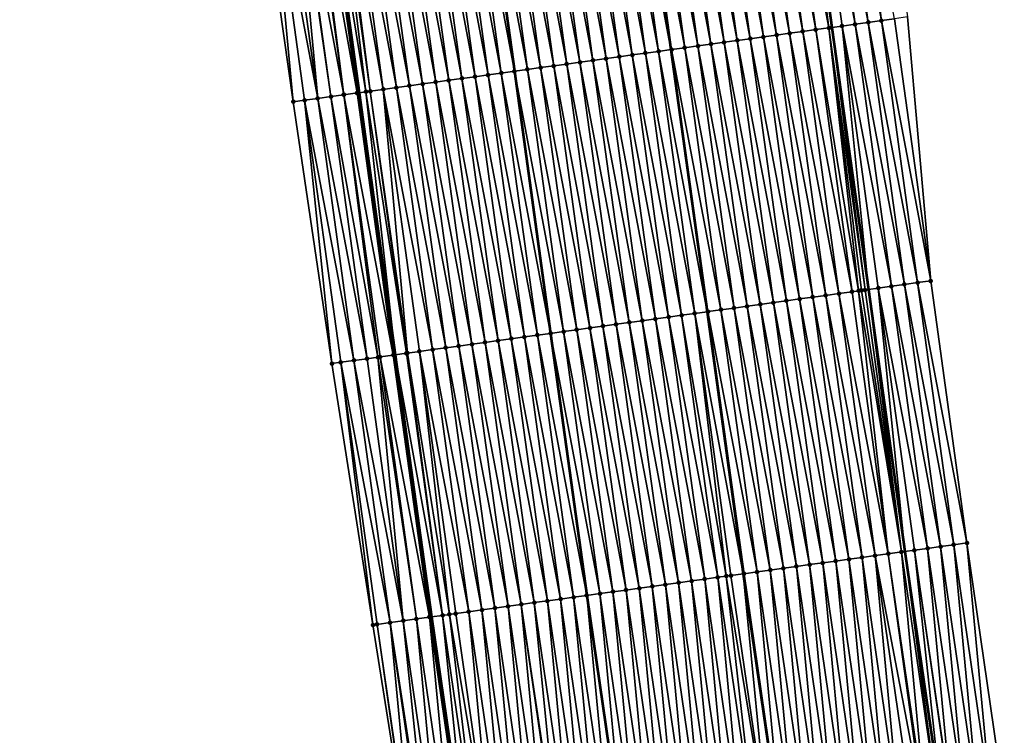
# Model space of a CAD drawing. Header units: feet. Extents: x 2010743 to 2022806, y 818705 to 837694.
# Tile 271 of 531: x 2011513 to 2011587, y 827466 to 827520. Entities that reach past the tile are written whole.
import ezdxf

# ---------------------------------------------------------------- set-up
doc = ezdxf.new("R2010")
doc.units = ezdxf.units.FT
doc.header["$MEASUREMENT"] = 0
for name, color, linetype, lineweight in [('EP_Travel Lane', 172, 'Continuous', 53), ('Road Shots', 141, 'Continuous', 100), ('STRIPING', 60, 'Continuous', 53)]:
    doc.layers.add(name, color=color, linetype=linetype, lineweight=lineweight)
doc.layers.add('I-77-MM17-21_NB-Surface-Border', color=7, linetype='Continuous')
doc.layers.add('I-77-MM17-21_NB-Surface-TIN', color=7, linetype='Continuous')

msp = doc.modelspace()

# ---------------------------------------------------------------- linework, layer by layer
at = {"layer": 'EP_Travel Lane'}
for points in [[(2011553.074, 827697.268, 307.426), (2011555.334, 827677.396, 307.383), (2011557.595, 827657.524, 307.343), (2011559.855, 827637.652, 307.312), (2011562.1, 827618.043, 307.245), (2011564.435, 827598.18, 307.208), (2011566.771, 827578.316, 307.155), (2011569.106, 827558.453, 307.151), (2011571.645, 827538.982, 307.149), (2011574.4, 827519.173, 307.154), (2011577.155, 827499.364, 307.134), (2011579.91, 827479.554, 307.136), (2011582.754, 827460.029, 307.132)], [(2011517.375, 827693.356, 308.796), (2011519.531, 827673.472, 308.758), (2011521.687, 827653.589, 308.743), (2011523.844, 827633.706, 308.708), (2011526.074, 827613.668, 308.689), (2011528.484, 827593.813, 308.658), (2011530.894, 827573.959, 308.62), (2011533.304, 827554.105, 308.612), (2011535.929, 827534.05, 308.588), (2011538.665, 827514.238, 308.571), (2011541.401, 827494.426, 308.566), (2011544.137, 827474.614, 308.56), (2011547.036, 827454.656, 308.531)]]:
    msp.add_polyline3d(points, dxfattribs=at)
at = {"layer": 'I-77-MM17-21_NB-Surface-Border', "color": 3, "linetype": 'Continuous', "lineweight": -3}
for points in [[(2011542.884, 827454.032, 308.661), (2011539.718, 827474.004, 308.687), (2011536.615, 827493.765, 308.693), (2011533.687, 827513.55, 308.688), (2011530.903, 827533.356, 308.721), (2011528.079, 827553.47, 308.74), (2011525.304, 827573.28, 308.763), (2011522.985, 827593.146, 308.791), (2011520.996, 827613.051, 308.827), (2011518.923, 827633.166, 308.818), (2011517.185, 827653.096, 308.822), (2011515.061, 827672.983, 308.835), (2011513.019, 827692.879, 308.877)], [(2011559.083, 827677.807, 307.222), (2011561.26, 827657.926, 307.171), (2011563.438, 827638.045, 307.13), (2011566.623, 827618.592, 307.05), (2011570.025, 827598.859, 306.981), (2011572.435, 827579.004, 306.928), (2011574.845, 827559.15, 306.933), (2011577.385, 827539.775, 306.934), (2011580.12, 827519.963, 306.94), (2011581.866, 827500.014, 306.955), (2011584.602, 827480.202, 306.948), (2011587.43, 827460.733, 306.939)]]:
    msp.add_polyline3d(points, dxfattribs=at)
at = {"layer": 'I-77-MM17-21_NB-Surface-TIN', "color": 128, "linetype": 'Continuous', "lineweight": -3}
for points in [[(2011572.432, 827539.091, 307.113), (2011571.645, 827538.982, 307.149), (2011574.4, 827519.173, 307.154)], [(2011576.158, 827519.416, 307.087), (2011573.422, 827539.228, 307.077), (2011572.432, 827539.091, 307.113)], [(2011575.167, 827519.279, 307.127), (2011572.432, 827539.091, 307.113), (2011574.4, 827519.173, 307.154)], [(2011575.167, 827519.279, 307.127), (2011576.158, 827519.416, 307.087), (2011572.432, 827539.091, 307.113)], [(2011577.149, 827519.553, 307.04), (2011574.413, 827539.365, 307.043), (2011573.422, 827539.228, 307.077)], [(2011576.158, 827519.416, 307.087), (2011577.149, 827519.553, 307.04), (2011573.422, 827539.228, 307.077)], [(2011578.139, 827519.69, 307.011), (2011575.403, 827539.501, 307.007), (2011574.413, 827539.365, 307.043)], [(2011577.149, 827519.553, 307.04), (2011578.139, 827519.69, 307.011), (2011574.413, 827539.365, 307.043)], [(2011578.139, 827519.69, 307.011), (2011579.13, 827519.826, 306.975), (2011575.403, 827539.501, 307.007)], [(2011570.214, 827518.595, 307.318), (2011567.479, 827538.407, 307.33), (2011566.488, 827538.27, 307.367)], [(2011571.205, 827518.732, 307.282), (2011568.469, 827538.544, 307.294), (2011567.479, 827538.407, 307.33)], [(2011570.214, 827518.595, 307.318), (2011571.205, 827518.732, 307.282), (2011567.479, 827538.407, 307.33)], [(2011572.196, 827518.869, 307.241), (2011569.46, 827538.681, 307.253), (2011568.469, 827538.544, 307.294)], [(2011571.205, 827518.732, 307.282), (2011572.196, 827518.869, 307.241), (2011568.469, 827538.544, 307.294)], [(2011573.186, 827519.005, 307.199), (2011570.45, 827538.817, 307.212), (2011569.46, 827538.681, 307.253)], [(2011572.196, 827518.869, 307.241), (2011573.186, 827519.005, 307.199), (2011569.46, 827538.681, 307.253)], [(2011574.177, 827519.142, 307.161), (2011571.441, 827538.954, 307.158), (2011570.45, 827538.817, 307.212)], [(2011573.186, 827519.005, 307.199), (2011574.177, 827519.142, 307.161), (2011570.45, 827538.817, 307.212)], [(2011574.177, 827519.142, 307.161), (2011571.645, 827538.982, 307.149), (2011571.441, 827538.954, 307.158)], [(2011574.177, 827519.142, 307.161), (2011574.4, 827519.173, 307.154), (2011571.645, 827538.982, 307.149)], [(2011564.271, 827517.774, 307.544), (2011561.535, 827537.586, 307.555), (2011560.544, 827537.449, 307.608)], [(2011565.261, 827517.911, 307.507), (2011562.526, 827537.723, 307.516), (2011561.535, 827537.586, 307.555)], [(2011564.271, 827517.774, 307.544), (2011565.261, 827517.911, 307.507), (2011561.535, 827537.586, 307.555)], [(2011566.252, 827518.048, 307.466), (2011563.516, 827537.86, 307.476), (2011562.526, 827537.723, 307.516)], [(2011565.261, 827517.911, 307.507), (2011566.252, 827518.048, 307.466), (2011562.526, 827537.723, 307.516)], [(2011567.243, 827518.185, 307.425), (2011564.507, 827537.997, 307.436), (2011563.516, 827537.86, 307.476)], [(2011566.252, 827518.048, 307.466), (2011567.243, 827518.185, 307.425), (2011563.516, 827537.86, 307.476)], [(2011568.233, 827518.321, 307.393), (2011565.497, 827538.133, 307.401), (2011564.507, 827537.997, 307.436)], [(2011567.243, 827518.185, 307.425), (2011568.233, 827518.321, 307.393), (2011564.507, 827537.997, 307.436)], [(2011569.224, 827518.458, 307.359), (2011566.488, 827538.27, 307.367), (2011565.497, 827538.133, 307.401)], [(2011568.233, 827518.321, 307.393), (2011569.224, 827518.458, 307.359), (2011565.497, 827538.133, 307.401)], [(2011569.224, 827518.458, 307.359), (2011570.214, 827518.595, 307.318), (2011566.488, 827538.27, 307.367)], [(2011559.318, 827517.09, 307.742), (2011556.582, 827536.902, 307.757), (2011555.591, 827536.765, 307.795)], [(2011560.308, 827517.227, 307.706), (2011557.573, 827537.039, 307.725), (2011556.582, 827536.902, 307.757)], [(2011559.318, 827517.09, 307.742), (2011560.308, 827517.227, 307.706), (2011556.582, 827536.902, 307.757)], [(2011561.299, 827517.364, 307.671), (2011558.563, 827537.176, 307.692), (2011557.573, 827537.039, 307.725)], [(2011560.308, 827517.227, 307.706), (2011561.299, 827517.364, 307.671), (2011557.573, 827537.039, 307.725)], [(2011558.563, 827537.176, 307.692), (2011562.234, 827517.493, 307.636), (2011559.498, 827537.305, 307.649)], [(2011561.299, 827517.364, 307.671), (2011562.234, 827517.493, 307.636), (2011558.563, 827537.176, 307.692)], [(2011562.29, 827517.501, 307.634), (2011559.554, 827537.313, 307.647), (2011559.498, 827537.305, 307.649)], [(2011562.29, 827517.501, 307.634), (2011559.498, 827537.305, 307.649), (2011562.234, 827517.493, 307.636)], [(2011563.28, 827517.637, 307.595), (2011560.544, 827537.449, 307.608), (2011559.554, 827537.313, 307.647)], [(2011563.28, 827517.637, 307.595), (2011559.554, 827537.313, 307.647), (2011562.29, 827517.501, 307.634)], [(2011563.28, 827517.637, 307.595), (2011564.271, 827517.774, 307.544), (2011560.544, 827537.449, 307.608)], [(2011553.374, 827516.269, 307.976), (2011550.638, 827536.081, 307.99), (2011549.648, 827535.944, 308.036)], [(2011554.365, 827516.406, 307.935), (2011551.629, 827536.218, 307.949), (2011550.638, 827536.081, 307.99)], [(2011553.374, 827516.269, 307.976), (2011554.365, 827516.406, 307.935), (2011550.638, 827536.081, 307.99)], [(2011555.355, 827516.543, 307.898), (2011552.62, 827536.355, 307.912), (2011551.629, 827536.218, 307.949)], [(2011554.365, 827516.406, 307.935), (2011555.355, 827516.543, 307.898), (2011551.629, 827536.218, 307.949)], [(2011556.346, 827516.68, 307.863), (2011553.61, 827536.492, 307.88), (2011552.62, 827536.355, 307.912)], [(2011555.355, 827516.543, 307.898), (2011556.346, 827516.68, 307.863), (2011552.62, 827536.355, 307.912)], [(2011557.337, 827516.816, 307.821), (2011554.601, 827536.628, 307.835), (2011553.61, 827536.492, 307.88)], [(2011556.346, 827516.68, 307.863), (2011557.337, 827516.816, 307.821), (2011553.61, 827536.492, 307.88)], [(2011558.327, 827516.953, 307.781), (2011555.591, 827536.765, 307.795), (2011554.601, 827536.628, 307.835)], [(2011557.337, 827516.816, 307.821), (2011558.327, 827516.953, 307.781), (2011554.601, 827536.628, 307.835)], [(2011558.327, 827516.953, 307.781), (2011559.318, 827517.09, 307.742), (2011555.591, 827536.765, 307.795)], [(2011548.421, 827515.585, 308.184), (2011545.685, 827535.397, 308.202), (2011544.695, 827535.26, 308.244)], [(2011549.412, 827515.722, 308.147), (2011546.676, 827535.534, 308.16), (2011545.685, 827535.397, 308.202)], [(2011548.421, 827515.585, 308.184), (2011549.412, 827515.722, 308.147), (2011545.685, 827535.397, 308.202)], [(2011546.676, 827535.534, 308.16), (2011550.403, 827515.859, 308.106), (2011547.667, 827535.671, 308.119)], [(2011549.412, 827515.722, 308.147), (2011550.403, 827515.859, 308.106), (2011546.676, 827535.534, 308.16)], [(2011551.393, 827515.996, 308.071), (2011548.657, 827535.808, 308.088), (2011547.667, 827535.671, 308.119)], [(2011551.393, 827515.996, 308.071), (2011547.667, 827535.671, 308.119), (2011550.403, 827515.859, 308.106)], [(2011552.384, 827516.132, 308.018), (2011549.648, 827535.944, 308.036), (2011548.657, 827535.808, 308.088)], [(2011551.393, 827515.996, 308.071), (2011552.384, 827516.132, 308.018), (2011548.657, 827535.808, 308.088)], [(2011552.384, 827516.132, 308.018), (2011553.374, 827516.269, 307.976), (2011549.648, 827535.944, 308.036)], [(2011543.468, 827514.901, 308.383), (2011540.732, 827534.713, 308.403), (2011539.742, 827534.576, 308.439)], [(2011544.459, 827515.038, 308.346), (2011541.723, 827534.85, 308.367), (2011540.732, 827534.713, 308.403)], [(2011543.468, 827514.901, 308.383), (2011544.459, 827515.038, 308.346), (2011540.732, 827534.713, 308.403)], [(2011545.45, 827515.175, 308.308), (2011542.714, 827534.987, 308.326), (2011541.723, 827534.85, 308.367)], [(2011544.459, 827515.038, 308.346), (2011545.45, 827515.175, 308.308), (2011541.723, 827534.85, 308.367)], [(2011546.44, 827515.312, 308.266), (2011543.704, 827535.124, 308.285), (2011542.714, 827534.987, 308.326)], [(2011545.45, 827515.175, 308.308), (2011546.44, 827515.312, 308.266), (2011542.714, 827534.987, 308.326)], [(2011547.431, 827515.448, 308.225), (2011544.695, 827535.26, 308.244), (2011543.704, 827535.124, 308.285)], [(2011546.44, 827515.312, 308.266), (2011547.431, 827515.448, 308.225), (2011543.704, 827535.124, 308.285)], [(2011547.431, 827515.448, 308.225), (2011548.421, 827515.585, 308.184), (2011544.695, 827535.26, 308.244)], [(2011537.508, 827514.078, 308.6), (2011534.789, 827533.892, 308.614), (2011533.798, 827533.755, 308.64)], [(2011537.525, 827514.08, 308.6), (2011534.974, 827533.918, 308.615), (2011534.789, 827533.892, 308.614)], [(2011537.508, 827514.078, 308.6), (2011537.525, 827514.08, 308.6), (2011534.789, 827533.892, 308.614)], [(2011538.515, 827514.217, 308.574), (2011535.779, 827534.029, 308.592), (2011534.974, 827533.918, 308.615)], [(2011537.525, 827514.08, 308.6), (2011538.515, 827514.217, 308.574), (2011534.974, 827533.918, 308.615)], [(2011535.779, 827534.029, 308.592), (2011538.665, 827514.238, 308.571), (2011535.929, 827534.05, 308.588)], [(2011538.515, 827514.217, 308.574), (2011538.665, 827514.238, 308.571), (2011535.779, 827534.029, 308.592)], [(2011539.191, 827514.31, 308.559), (2011536.77, 827534.166, 308.566), (2011535.929, 827534.05, 308.588)], [(2011539.191, 827514.31, 308.559), (2011535.929, 827534.05, 308.588), (2011538.665, 827514.238, 308.571)], [(2011539.506, 827514.354, 308.546), (2011536.985, 827534.196, 308.558), (2011536.77, 827534.166, 308.566)], [(2011539.191, 827514.31, 308.559), (2011539.506, 827514.354, 308.546), (2011536.77, 827534.166, 308.566)], [(2011540.497, 827514.491, 308.501), (2011537.761, 827534.303, 308.523), (2011536.985, 827534.196, 308.558)], [(2011539.506, 827514.354, 308.546), (2011540.497, 827514.491, 308.501), (2011536.985, 827534.196, 308.558)], [(2011541.487, 827514.627, 308.46), (2011538.751, 827534.439, 308.48), (2011537.761, 827534.303, 308.523)], [(2011540.497, 827514.491, 308.501), (2011541.487, 827514.627, 308.46), (2011537.761, 827534.303, 308.523)], [(2011542.478, 827514.764, 308.419), (2011539.742, 827534.576, 308.439), (2011538.751, 827534.439, 308.48)], [(2011541.487, 827514.627, 308.46), (2011542.478, 827514.764, 308.419), (2011538.751, 827534.439, 308.48)], [(2011542.478, 827514.764, 308.419), (2011543.468, 827514.901, 308.383), (2011539.742, 827534.576, 308.439)], [(2011533.687, 827513.55, 308.688), (2011531.817, 827533.482, 308.7), (2011530.903, 827533.356, 308.721)], [(2011535.544, 827513.807, 308.652), (2011532.808, 827533.619, 308.685), (2011531.817, 827533.482, 308.7)], [(2011533.687, 827513.55, 308.688), (2011534.553, 827513.67, 308.668), (2011531.817, 827533.482, 308.7)], [(2011534.553, 827513.67, 308.668), (2011535.544, 827513.807, 308.652), (2011531.817, 827533.482, 308.7)], [(2011535.544, 827513.807, 308.652), (2011533.692, 827533.741, 308.646), (2011532.808, 827533.619, 308.685)], [(2011536.534, 827513.943, 308.611), (2011533.798, 827533.755, 308.64), (2011533.692, 827533.741, 308.646)], [(2011535.544, 827513.807, 308.652), (2011536.534, 827513.943, 308.611), (2011533.692, 827533.741, 308.646)], [(2011536.534, 827513.943, 308.611), (2011537.508, 827514.078, 308.6), (2011533.798, 827533.755, 308.64)], [(2011581.866, 827500.014, 306.955), (2011579.13, 827519.826, 306.975), (2011578.139, 827519.69, 307.011)], [(2011581.866, 827500.014, 306.955), (2011580.12, 827519.963, 306.94), (2011579.13, 827519.826, 306.975)], [(2011575.922, 827499.193, 307.197), (2011573.186, 827519.005, 307.199), (2011572.196, 827518.869, 307.241)], [(2011576.415, 827499.261, 307.169), (2011574.177, 827519.142, 307.161), (2011573.186, 827519.005, 307.199)], [(2011575.922, 827499.193, 307.197), (2011576.415, 827499.261, 307.169), (2011573.186, 827519.005, 307.199)], [(2011576.913, 827499.33, 307.143), (2011574.4, 827519.173, 307.154), (2011574.177, 827519.142, 307.161)], [(2011576.415, 827499.261, 307.169), (2011576.636, 827499.292, 307.157), (2011574.177, 827519.142, 307.161)], [(2011576.636, 827499.292, 307.157), (2011576.913, 827499.33, 307.143), (2011574.177, 827519.142, 307.161)], [(2011575.167, 827519.279, 307.127), (2011574.4, 827519.173, 307.154), (2011577.155, 827499.364, 307.134)], [(2011576.913, 827499.33, 307.143), (2011577.155, 827499.364, 307.134), (2011574.4, 827519.173, 307.154)], [(2011578.894, 827499.604, 307.067), (2011576.158, 827519.416, 307.087), (2011575.167, 827519.279, 307.127)], [(2011577.903, 827499.467, 307.107), (2011575.167, 827519.279, 307.127), (2011577.155, 827499.364, 307.134)], [(2011577.903, 827499.467, 307.107), (2011578.894, 827499.604, 307.067), (2011575.167, 827519.279, 307.127)], [(2011579.885, 827499.741, 307.02), (2011577.149, 827519.553, 307.04), (2011576.158, 827519.416, 307.087)], [(2011578.894, 827499.604, 307.067), (2011579.885, 827499.741, 307.02), (2011576.158, 827519.416, 307.087)], [(2011580.875, 827499.878, 306.988), (2011578.139, 827519.69, 307.011), (2011577.149, 827519.553, 307.04)], [(2011579.885, 827499.741, 307.02), (2011580.875, 827499.878, 306.988), (2011577.149, 827519.553, 307.04)], [(2011580.875, 827499.878, 306.988), (2011581.866, 827500.014, 306.955), (2011578.139, 827519.69, 307.011)], [(2011570.969, 827498.509, 307.387), (2011568.233, 827518.321, 307.393), (2011567.243, 827518.185, 307.425)], [(2011571.96, 827498.646, 307.353), (2011569.224, 827518.458, 307.359), (2011568.233, 827518.321, 307.393)], [(2011570.969, 827498.509, 307.387), (2011571.96, 827498.646, 307.353), (2011568.233, 827518.321, 307.393)], [(2011572.95, 827498.783, 307.314), (2011570.214, 827518.595, 307.318), (2011569.224, 827518.458, 307.359)], [(2011571.96, 827498.646, 307.353), (2011572.95, 827498.783, 307.314), (2011569.224, 827518.458, 307.359)], [(2011573.941, 827498.92, 307.275), (2011571.205, 827518.732, 307.282), (2011570.214, 827518.595, 307.318)], [(2011572.95, 827498.783, 307.314), (2011573.941, 827498.92, 307.275), (2011570.214, 827518.595, 307.318)], [(2011574.932, 827499.057, 307.237), (2011572.196, 827518.869, 307.241), (2011571.205, 827518.732, 307.282)], [(2011573.941, 827498.92, 307.275), (2011574.932, 827499.057, 307.237), (2011571.205, 827518.732, 307.282)], [(2011574.932, 827499.057, 307.237), (2011575.922, 827499.193, 307.197), (2011572.196, 827518.869, 307.241)], [(2011561.299, 827517.364, 307.671), (2011564.97, 827497.681, 307.631), (2011562.234, 827517.493, 307.636)], [(2011565.026, 827497.689, 307.629), (2011562.29, 827517.501, 307.634), (2011562.234, 827517.493, 307.636)], [(2011565.026, 827497.689, 307.629), (2011562.234, 827517.493, 307.636), (2011564.97, 827497.681, 307.631)], [(2011566.016, 827497.825, 307.584), (2011563.28, 827517.637, 307.595), (2011562.29, 827517.501, 307.634)], [(2011565.026, 827497.689, 307.629), (2011566.016, 827497.825, 307.584), (2011562.29, 827517.501, 307.634)], [(2011567.007, 827497.962, 307.535), (2011564.271, 827517.774, 307.544), (2011563.28, 827517.637, 307.595)], [(2011566.016, 827497.825, 307.584), (2011567.007, 827497.962, 307.535), (2011563.28, 827517.637, 307.595)], [(2011567.997, 827498.099, 307.497), (2011565.261, 827517.911, 307.507), (2011564.271, 827517.774, 307.544)], [(2011567.007, 827497.962, 307.535), (2011567.997, 827498.099, 307.497), (2011564.271, 827517.774, 307.544)], [(2011568.988, 827498.236, 307.458), (2011566.252, 827518.048, 307.466), (2011565.261, 827517.911, 307.507)], [(2011567.997, 827498.099, 307.497), (2011568.988, 827498.236, 307.458), (2011565.261, 827517.911, 307.507)], [(2011569.979, 827498.373, 307.418), (2011567.243, 827518.185, 307.425), (2011566.252, 827518.048, 307.466)], [(2011568.988, 827498.236, 307.458), (2011569.979, 827498.373, 307.418), (2011566.252, 827518.048, 307.466)], [(2011569.979, 827498.373, 307.418), (2011570.969, 827498.509, 307.387), (2011567.243, 827518.185, 307.425)], [(2011560.073, 827497.004, 307.814), (2011557.337, 827516.816, 307.821), (2011556.346, 827516.68, 307.863)], [(2011561.063, 827497.141, 307.772), (2011558.327, 827516.953, 307.781), (2011557.337, 827516.816, 307.821)], [(2011560.073, 827497.004, 307.814), (2011561.063, 827497.141, 307.772), (2011557.337, 827516.816, 307.821)], [(2011562.054, 827497.278, 307.733), (2011559.318, 827517.09, 307.742), (2011558.327, 827516.953, 307.781)], [(2011561.063, 827497.141, 307.772), (2011562.054, 827497.278, 307.733), (2011558.327, 827516.953, 307.781)], [(2011563.044, 827497.415, 307.7), (2011560.308, 827517.227, 307.706), (2011559.318, 827517.09, 307.742)], [(2011563.044, 827497.415, 307.7), (2011559.318, 827517.09, 307.742), (2011562.054, 827497.278, 307.733)], [(2011564.035, 827497.552, 307.668), (2011561.299, 827517.364, 307.671), (2011560.308, 827517.227, 307.706)], [(2011563.044, 827497.415, 307.7), (2011564.035, 827497.552, 307.668), (2011560.308, 827517.227, 307.706)], [(2011564.035, 827497.552, 307.668), (2011564.97, 827497.681, 307.631), (2011561.299, 827517.364, 307.671)], [(2011554.129, 827496.184, 308.067), (2011551.393, 827515.996, 308.071), (2011550.403, 827515.859, 308.106)], [(2011555.12, 827496.32, 308.015), (2011552.384, 827516.132, 308.018), (2011551.393, 827515.996, 308.071)], [(2011554.129, 827496.184, 308.067), (2011555.12, 827496.32, 308.015), (2011551.393, 827515.996, 308.071)], [(2011556.11, 827496.457, 307.968), (2011553.374, 827516.269, 307.976), (2011552.384, 827516.132, 308.018)], [(2011555.12, 827496.32, 308.015), (2011556.11, 827496.457, 307.968), (2011552.384, 827516.132, 308.018)], [(2011557.101, 827496.594, 307.927), (2011554.365, 827516.406, 307.935), (2011553.374, 827516.269, 307.976)], [(2011556.11, 827496.457, 307.968), (2011557.101, 827496.594, 307.927), (2011553.374, 827516.269, 307.976)], [(2011558.091, 827496.731, 307.891), (2011555.355, 827516.543, 307.898), (2011554.365, 827516.406, 307.935)], [(2011557.101, 827496.594, 307.927), (2011558.091, 827496.731, 307.891), (2011554.365, 827516.406, 307.935)], [(2011559.082, 827496.868, 307.856), (2011556.346, 827516.68, 307.863), (2011555.355, 827516.543, 307.898)], [(2011558.091, 827496.731, 307.891), (2011559.082, 827496.868, 307.856), (2011555.355, 827516.543, 307.898)], [(2011559.082, 827496.868, 307.856), (2011560.073, 827497.004, 307.814), (2011556.346, 827516.68, 307.863)], [(2011549.176, 827495.5, 308.263), (2011546.44, 827515.312, 308.266), (2011545.45, 827515.175, 308.308)], [(2011550.167, 827495.636, 308.223), (2011547.431, 827515.448, 308.225), (2011546.44, 827515.312, 308.266)], [(2011549.176, 827495.5, 308.263), (2011550.167, 827495.636, 308.223), (2011546.44, 827515.312, 308.266)], [(2011551.157, 827495.773, 308.183), (2011548.421, 827515.585, 308.184), (2011547.431, 827515.448, 308.225)], [(2011550.167, 827495.636, 308.223), (2011551.157, 827495.773, 308.183), (2011547.431, 827515.448, 308.225)], [(2011552.148, 827495.91, 308.144), (2011549.412, 827515.722, 308.147), (2011548.421, 827515.585, 308.184)], [(2011551.157, 827495.773, 308.183), (2011552.148, 827495.91, 308.144), (2011548.421, 827515.585, 308.184)], [(2011549.412, 827515.722, 308.147), (2011553.138, 827496.047, 308.103), (2011550.403, 827515.859, 308.106)], [(2011552.148, 827495.91, 308.144), (2011553.138, 827496.047, 308.103), (2011549.412, 827515.722, 308.147)], [(2011554.129, 827496.184, 308.067), (2011550.403, 827515.859, 308.106), (2011553.138, 827496.047, 308.103)], [(2011544.223, 827494.815, 308.456), (2011541.487, 827514.627, 308.46), (2011540.497, 827514.491, 308.501)], [(2011545.214, 827494.952, 308.417), (2011542.478, 827514.764, 308.419), (2011541.487, 827514.627, 308.46)], [(2011544.223, 827494.815, 308.456), (2011545.214, 827494.952, 308.417), (2011541.487, 827514.627, 308.46)], [(2011546.204, 827495.089, 308.379), (2011543.468, 827514.901, 308.383), (2011542.478, 827514.764, 308.419)], [(2011545.214, 827494.952, 308.417), (2011546.204, 827495.089, 308.379), (2011542.478, 827514.764, 308.419)], [(2011547.195, 827495.226, 308.342), (2011544.459, 827515.038, 308.346), (2011543.468, 827514.901, 308.383)], [(2011546.204, 827495.089, 308.379), (2011547.195, 827495.226, 308.342), (2011543.468, 827514.901, 308.383)], [(2011548.185, 827495.363, 308.304), (2011545.45, 827515.175, 308.308), (2011544.459, 827515.038, 308.346)], [(2011547.195, 827495.226, 308.342), (2011548.185, 827495.363, 308.304), (2011544.459, 827515.038, 308.346)], [(2011548.185, 827495.363, 308.304), (2011549.176, 827495.5, 308.263), (2011545.45, 827515.175, 308.308)], [(2011538.279, 827493.995, 308.661), (2011535.544, 827513.807, 308.652), (2011534.553, 827513.67, 308.668)], [(2011539.27, 827494.131, 308.621), (2011536.534, 827513.943, 308.611), (2011535.544, 827513.807, 308.652)], [(2011538.279, 827493.995, 308.661), (2011539.27, 827494.131, 308.621), (2011535.544, 827513.807, 308.652)], [(2011540.087, 827494.244, 308.607), (2011537.508, 827514.078, 308.6), (2011536.534, 827513.943, 308.611)], [(2011539.27, 827494.131, 308.621), (2011540.087, 827494.244, 308.607), (2011536.534, 827513.943, 308.611)], [(2011540.261, 827494.268, 308.604), (2011537.525, 827514.08, 308.6), (2011537.508, 827514.078, 308.6)], [(2011540.087, 827494.244, 308.607), (2011540.261, 827494.268, 308.604), (2011537.508, 827514.078, 308.6)], [(2011541.251, 827494.405, 308.57), (2011538.515, 827514.217, 308.574), (2011537.525, 827514.08, 308.6)], [(2011540.261, 827494.268, 308.604), (2011541.251, 827494.405, 308.57), (2011537.525, 827514.08, 308.6)], [(2011538.515, 827514.217, 308.574), (2011541.401, 827494.426, 308.566), (2011538.665, 827514.238, 308.571)], [(2011541.251, 827494.405, 308.57), (2011541.401, 827494.426, 308.566), (2011538.515, 827514.217, 308.574)], [(2011539.191, 827514.31, 308.559), (2011538.665, 827514.238, 308.571), (2011541.401, 827494.426, 308.566)], [(2011542.242, 827494.542, 308.543), (2011539.506, 827514.354, 308.546), (2011539.191, 827514.31, 308.559)], [(2011542.242, 827494.542, 308.543), (2011539.191, 827514.31, 308.559), (2011541.401, 827494.426, 308.566)], [(2011542.32, 827494.553, 308.541), (2011540.497, 827514.491, 308.501), (2011539.506, 827514.354, 308.546)], [(2011542.242, 827494.542, 308.543), (2011542.32, 827494.553, 308.541), (2011539.506, 827514.354, 308.546)], [(2011542.32, 827494.553, 308.541), (2011543.232, 827494.679, 308.495), (2011540.497, 827514.491, 308.501)], [(2011543.232, 827494.679, 308.495), (2011544.223, 827494.815, 308.456), (2011540.497, 827514.491, 308.501)], [(2011536.615, 827493.765, 308.693), (2011534.553, 827513.67, 308.668), (2011533.687, 827513.55, 308.688)], [(2011536.615, 827493.765, 308.693), (2011537.289, 827493.858, 308.677), (2011534.553, 827513.67, 308.668)], [(2011537.289, 827493.858, 308.677), (2011538.279, 827493.995, 308.661), (2011534.553, 827513.67, 308.668)], [(2011582.62, 827479.929, 307.031), (2011579.885, 827499.741, 307.02), (2011578.894, 827499.604, 307.067)], [(2011583.611, 827480.066, 306.987), (2011580.875, 827499.878, 306.988), (2011579.885, 827499.741, 307.02)], [(2011582.62, 827479.929, 307.031), (2011583.611, 827480.066, 306.987), (2011579.885, 827499.741, 307.02)], [(2011580.875, 827499.878, 306.988), (2011584.602, 827480.202, 306.948), (2011581.866, 827500.014, 306.955)], [(2011583.611, 827480.066, 306.987), (2011584.602, 827480.202, 306.948), (2011580.875, 827499.878, 306.988)], [(2011576.677, 827479.108, 307.283), (2011573.941, 827498.92, 307.275), (2011572.95, 827498.783, 307.314)], [(2011577.667, 827479.245, 307.239), (2011574.932, 827499.057, 307.237), (2011573.941, 827498.92, 307.275)], [(2011576.677, 827479.108, 307.283), (2011577.667, 827479.245, 307.239), (2011573.941, 827498.92, 307.275)], [(2011578.658, 827479.381, 307.193), (2011575.922, 827499.193, 307.197), (2011574.932, 827499.057, 307.237)], [(2011577.667, 827479.245, 307.239), (2011578.658, 827479.381, 307.193), (2011574.932, 827499.057, 307.237)], [(2011578.658, 827479.381, 307.193), (2011576.415, 827499.261, 307.169), (2011575.922, 827499.193, 307.197)], [(2011579.649, 827479.518, 307.146), (2011576.636, 827499.292, 307.157), (2011576.415, 827499.261, 307.169)], [(2011578.658, 827479.381, 307.193), (2011579.649, 827479.518, 307.146), (2011576.415, 827499.261, 307.169)], [(2011579.649, 827479.518, 307.146), (2011576.913, 827499.33, 307.143), (2011576.636, 827499.292, 307.157)], [(2011579.649, 827479.518, 307.146), (2011577.155, 827499.364, 307.134), (2011576.913, 827499.33, 307.143)], [(2011577.903, 827499.467, 307.107), (2011577.155, 827499.364, 307.134), (2011579.91, 827479.554, 307.136)], [(2011579.649, 827479.518, 307.146), (2011579.91, 827479.554, 307.136), (2011577.155, 827499.364, 307.134)], [(2011581.63, 827479.792, 307.075), (2011578.894, 827499.604, 307.067), (2011577.903, 827499.467, 307.107)], [(2011580.639, 827479.655, 307.109), (2011577.903, 827499.467, 307.107), (2011579.91, 827479.554, 307.136)], [(2011580.639, 827479.655, 307.109), (2011581.63, 827479.792, 307.075), (2011577.903, 827499.467, 307.107)], [(2011581.63, 827479.792, 307.075), (2011582.62, 827479.929, 307.031), (2011578.894, 827499.604, 307.067)], [(2011571.724, 827478.424, 307.461), (2011568.988, 827498.236, 307.458), (2011567.997, 827498.099, 307.497)], [(2011572.714, 827478.561, 307.423), (2011569.979, 827498.373, 307.418), (2011568.988, 827498.236, 307.458)], [(2011571.724, 827478.424, 307.461), (2011572.714, 827478.561, 307.423), (2011568.988, 827498.236, 307.458)], [(2011573.705, 827478.697, 307.39), (2011570.969, 827498.509, 307.387), (2011569.979, 827498.373, 307.418)], [(2011572.714, 827478.561, 307.423), (2011573.705, 827478.697, 307.39), (2011569.979, 827498.373, 307.418)], [(2011574.696, 827478.834, 307.357), (2011571.96, 827498.646, 307.353), (2011570.969, 827498.509, 307.387)], [(2011573.705, 827478.697, 307.39), (2011574.696, 827478.834, 307.357), (2011570.969, 827498.509, 307.387)], [(2011575.686, 827478.971, 307.321), (2011572.95, 827498.783, 307.314), (2011571.96, 827498.646, 307.353)], [(2011574.696, 827478.834, 307.357), (2011575.686, 827478.971, 307.321), (2011571.96, 827498.646, 307.353)], [(2011575.686, 827478.971, 307.321), (2011576.677, 827479.108, 307.283), (2011572.95, 827498.783, 307.314)], [(2011565.78, 827477.603, 307.698), (2011563.044, 827497.415, 307.7), (2011562.054, 827497.278, 307.733)], [(2011566.417, 827477.691, 307.683), (2011564.035, 827497.552, 307.668), (2011563.044, 827497.415, 307.7)], [(2011565.78, 827477.603, 307.698), (2011566.417, 827477.691, 307.683), (2011563.044, 827497.415, 307.7)], [(2011564.035, 827497.552, 307.668), (2011567.706, 827477.869, 307.637), (2011564.97, 827497.681, 307.631)], [(2011566.771, 827477.74, 307.674), (2011567.706, 827477.869, 307.637), (2011564.035, 827497.552, 307.668)], [(2011566.417, 827477.691, 307.683), (2011566.771, 827477.74, 307.674), (2011564.035, 827497.552, 307.668)], [(2011567.761, 827477.877, 307.635), (2011565.026, 827497.689, 307.629), (2011564.97, 827497.681, 307.631)], [(2011567.761, 827477.877, 307.635), (2011564.97, 827497.681, 307.631), (2011567.706, 827477.869, 307.637)], [(2011568.752, 827478.013, 307.583), (2011566.016, 827497.825, 307.584), (2011565.026, 827497.689, 307.629)], [(2011567.761, 827477.877, 307.635), (2011568.752, 827478.013, 307.583), (2011565.026, 827497.689, 307.629)], [(2011569.743, 827478.15, 307.537), (2011567.007, 827497.962, 307.535), (2011566.016, 827497.825, 307.584)], [(2011568.752, 827478.013, 307.583), (2011569.743, 827478.15, 307.537), (2011566.016, 827497.825, 307.584)], [(2011570.733, 827478.287, 307.5), (2011567.997, 827498.099, 307.497), (2011567.007, 827497.962, 307.535)], [(2011569.743, 827478.15, 307.537), (2011570.733, 827478.287, 307.5), (2011567.007, 827497.962, 307.535)], [(2011570.733, 827478.287, 307.5), (2011571.724, 827478.424, 307.461), (2011567.997, 827498.099, 307.497)], [(2011560.827, 827476.919, 307.885), (2011558.091, 827496.731, 307.891), (2011557.101, 827496.594, 307.927)], [(2011561.818, 827477.056, 307.849), (2011559.082, 827496.868, 307.856), (2011558.091, 827496.731, 307.891)], [(2011560.827, 827476.919, 307.885), (2011561.818, 827477.056, 307.849), (2011558.091, 827496.731, 307.891)], [(2011562.808, 827477.192, 307.809), (2011560.073, 827497.004, 307.814), (2011559.082, 827496.868, 307.856)], [(2011561.818, 827477.056, 307.849), (2011562.808, 827477.192, 307.809), (2011559.082, 827496.868, 307.856)], [(2011563.799, 827477.329, 307.77), (2011561.063, 827497.141, 307.772), (2011560.073, 827497.004, 307.814)], [(2011562.808, 827477.192, 307.809), (2011563.799, 827477.329, 307.77), (2011560.073, 827497.004, 307.814)], [(2011564.79, 827477.466, 307.73), (2011562.054, 827497.278, 307.733), (2011561.063, 827497.141, 307.772)], [(2011563.799, 827477.329, 307.77), (2011564.79, 827477.466, 307.73), (2011561.063, 827497.141, 307.772)], [(2011564.79, 827477.466, 307.73), (2011565.78, 827477.603, 307.698), (2011562.054, 827497.278, 307.733)], [(2011554.884, 827476.098, 308.136), (2011552.148, 827495.91, 308.144), (2011551.157, 827495.773, 308.183)], [(2011552.148, 827495.91, 308.144), (2011555.874, 827476.235, 308.098), (2011553.138, 827496.047, 308.103)], [(2011554.884, 827476.098, 308.136), (2011555.874, 827476.235, 308.098), (2011552.148, 827495.91, 308.144)], [(2011556.865, 827476.372, 308.059), (2011554.129, 827496.184, 308.067), (2011553.138, 827496.047, 308.103)], [(2011556.865, 827476.372, 308.059), (2011553.138, 827496.047, 308.103), (2011555.874, 827476.235, 308.098)], [(2011557.855, 827476.508, 308.007), (2011555.12, 827496.32, 308.015), (2011554.129, 827496.184, 308.067)], [(2011556.865, 827476.372, 308.059), (2011557.855, 827476.508, 308.007), (2011554.129, 827496.184, 308.067)], [(2011558.846, 827476.645, 307.962), (2011556.11, 827496.457, 307.968), (2011555.12, 827496.32, 308.015)], [(2011557.855, 827476.508, 308.007), (2011558.846, 827476.645, 307.962), (2011555.12, 827496.32, 308.015)], [(2011559.837, 827476.782, 307.922), (2011557.101, 827496.594, 307.927), (2011556.11, 827496.457, 307.968)], [(2011558.846, 827476.645, 307.962), (2011559.837, 827476.782, 307.922), (2011556.11, 827496.457, 307.968)], [(2011559.837, 827476.782, 307.922), (2011560.827, 827476.919, 307.885), (2011557.101, 827496.594, 307.927)], [(2011549.931, 827475.414, 308.335), (2011547.195, 827495.226, 308.342), (2011546.204, 827495.089, 308.379)], [(2011550.921, 827475.551, 308.296), (2011548.185, 827495.363, 308.304), (2011547.195, 827495.226, 308.342)], [(2011549.931, 827475.414, 308.335), (2011550.921, 827475.551, 308.296), (2011547.195, 827495.226, 308.342)], [(2011551.912, 827475.688, 308.256), (2011549.176, 827495.5, 308.263), (2011548.185, 827495.363, 308.304)], [(2011550.921, 827475.551, 308.296), (2011551.912, 827475.688, 308.256), (2011548.185, 827495.363, 308.304)], [(2011552.902, 827475.824, 308.217), (2011550.167, 827495.636, 308.223), (2011549.176, 827495.5, 308.263)], [(2011551.912, 827475.688, 308.256), (2011552.902, 827475.824, 308.217), (2011549.176, 827495.5, 308.263)], [(2011553.893, 827475.961, 308.178), (2011551.157, 827495.773, 308.183), (2011550.167, 827495.636, 308.223)], [(2011552.902, 827475.824, 308.217), (2011553.893, 827475.961, 308.178), (2011550.167, 827495.636, 308.223)], [(2011553.893, 827475.961, 308.178), (2011554.884, 827476.098, 308.136), (2011551.157, 827495.773, 308.183)], [(2011541.251, 827494.405, 308.57), (2011544.137, 827474.614, 308.56), (2011541.401, 827494.426, 308.566)], [(2011544.978, 827474.73, 308.531), (2011542.242, 827494.542, 308.543), (2011541.401, 827494.426, 308.566)], [(2011544.978, 827474.73, 308.531), (2011541.401, 827494.426, 308.566), (2011544.137, 827474.614, 308.56)], [(2011544.978, 827474.73, 308.531), (2011542.32, 827494.553, 308.541), (2011542.242, 827494.542, 308.543)], [(2011545.495, 827474.801, 308.513), (2011543.232, 827494.679, 308.495), (2011542.32, 827494.553, 308.541)], [(2011544.978, 827474.73, 308.531), (2011545.495, 827474.801, 308.513), (2011542.32, 827494.553, 308.541)], [(2011546.959, 827475.003, 308.448), (2011544.223, 827494.815, 308.456), (2011543.232, 827494.679, 308.495)], [(2011545.968, 827474.867, 308.493), (2011546.959, 827475.003, 308.448), (2011543.232, 827494.679, 308.495)], [(2011545.495, 827474.801, 308.513), (2011545.968, 827474.867, 308.493), (2011543.232, 827494.679, 308.495)], [(2011547.95, 827475.14, 308.41), (2011545.214, 827494.952, 308.417), (2011544.223, 827494.815, 308.456)], [(2011546.959, 827475.003, 308.448), (2011547.95, 827475.14, 308.41), (2011544.223, 827494.815, 308.456)], [(2011548.94, 827475.277, 308.373), (2011546.204, 827495.089, 308.379), (2011545.214, 827494.952, 308.417)], [(2011547.95, 827475.14, 308.41), (2011548.94, 827475.277, 308.373), (2011545.214, 827494.952, 308.417)], [(2011548.94, 827475.277, 308.373), (2011549.931, 827475.414, 308.335), (2011546.204, 827495.089, 308.379)], [(2011539.718, 827474.004, 308.687), (2011537.289, 827493.858, 308.677), (2011536.615, 827493.765, 308.693)], [(2011541.015, 827474.183, 308.662), (2011538.279, 827493.995, 308.661), (2011537.289, 827493.858, 308.677)], [(2011540.025, 827474.046, 308.68), (2011541.015, 827474.183, 308.662), (2011537.289, 827493.858, 308.677)], [(2011539.718, 827474.004, 308.687), (2011540.025, 827474.046, 308.68), (2011537.289, 827493.858, 308.677)], [(2011542.006, 827474.319, 308.624), (2011539.27, 827494.131, 308.621), (2011538.279, 827493.995, 308.661)], [(2011541.015, 827474.183, 308.662), (2011542.006, 827474.319, 308.624), (2011538.279, 827493.995, 308.661)], [(2011542.006, 827474.319, 308.624), (2011540.087, 827494.244, 308.607), (2011539.27, 827494.131, 308.621)], [(2011542.997, 827474.456, 308.595), (2011540.261, 827494.268, 308.604), (2011540.087, 827494.244, 308.607)], [(2011542.006, 827474.319, 308.624), (2011542.997, 827474.456, 308.595), (2011540.087, 827494.244, 308.607)], [(2011543.987, 827474.593, 308.565), (2011541.251, 827494.405, 308.57), (2011540.261, 827494.268, 308.604)], [(2011542.997, 827474.456, 308.595), (2011543.987, 827474.593, 308.565), (2011540.261, 827494.268, 308.604)], [(2011543.987, 827474.593, 308.565), (2011544.137, 827474.614, 308.56), (2011541.251, 827494.405, 308.57)], [(2011582.486, 827459.989, 307.14), (2011579.91, 827479.554, 307.136), (2011579.649, 827479.518, 307.146)], [(2011580.639, 827479.655, 307.109), (2011579.91, 827479.554, 307.136), (2011582.754, 827460.029, 307.132)], [(2011582.486, 827459.989, 307.14), (2011582.754, 827460.029, 307.132), (2011579.91, 827479.554, 307.136)], [(2011583.485, 827460.139, 307.11), (2011581.63, 827479.792, 307.075), (2011580.639, 827479.655, 307.109)], [(2011583.475, 827460.138, 307.111), (2011580.639, 827479.655, 307.109), (2011582.754, 827460.029, 307.132)], [(2011583.475, 827460.138, 307.111), (2011583.485, 827460.139, 307.11), (2011580.639, 827479.655, 307.109)], [(2011584.463, 827460.286, 307.075), (2011582.62, 827479.929, 307.031), (2011581.63, 827479.792, 307.075)], [(2011583.485, 827460.139, 307.11), (2011584.463, 827460.286, 307.075), (2011581.63, 827479.792, 307.075)], [(2011585.452, 827460.435, 307.029), (2011583.611, 827480.066, 306.987), (2011582.62, 827479.929, 307.031)], [(2011584.463, 827460.286, 307.075), (2011585.452, 827460.435, 307.029), (2011582.62, 827479.929, 307.031)], [(2011586.441, 827460.584, 306.982), (2011584.602, 827480.202, 306.948), (2011583.611, 827480.066, 306.987)], [(2011585.452, 827460.435, 307.029), (2011586.441, 827460.584, 306.982), (2011583.611, 827480.066, 306.987)], [(2011586.441, 827460.584, 306.982), (2011587.43, 827460.733, 306.939), (2011584.602, 827480.202, 306.948)], [(2011576.552, 827459.096, 307.371), (2011574.696, 827478.834, 307.357), (2011573.705, 827478.697, 307.39)], [(2011577.541, 827459.245, 307.337), (2011575.686, 827478.971, 307.321), (2011574.696, 827478.834, 307.357)], [(2011576.552, 827459.096, 307.371), (2011577.541, 827459.245, 307.337), (2011574.696, 827478.834, 307.357)], [(2011578.53, 827459.394, 307.301), (2011576.677, 827479.108, 307.283), (2011575.686, 827478.971, 307.321)], [(2011577.541, 827459.245, 307.337), (2011578.53, 827459.394, 307.301), (2011575.686, 827478.971, 307.321)], [(2011579.519, 827459.543, 307.266), (2011577.667, 827479.245, 307.239), (2011576.677, 827479.108, 307.283)], [(2011578.53, 827459.394, 307.301), (2011579.519, 827459.543, 307.266), (2011576.677, 827479.108, 307.283)], [(2011581.385, 827459.823, 307.186), (2011578.658, 827479.381, 307.193), (2011577.667, 827479.245, 307.239)], [(2011580.508, 827459.691, 307.227), (2011581.385, 827459.823, 307.186), (2011577.667, 827479.245, 307.239)], [(2011579.519, 827459.543, 307.266), (2011580.508, 827459.691, 307.227), (2011577.667, 827479.245, 307.239)], [(2011581.497, 827459.84, 307.18), (2011579.649, 827479.518, 307.146), (2011578.658, 827479.381, 307.193)], [(2011581.385, 827459.823, 307.186), (2011581.497, 827459.84, 307.18), (2011578.658, 827479.381, 307.193)], [(2011581.497, 827459.84, 307.18), (2011582.486, 827459.989, 307.14), (2011579.649, 827479.518, 307.146)], [(2011571.608, 827458.353, 307.57), (2011569.743, 827478.15, 307.537), (2011568.752, 827478.013, 307.583)], [(2011572.597, 827458.501, 307.523), (2011570.733, 827478.287, 307.5), (2011569.743, 827478.15, 307.537)], [(2011571.608, 827458.353, 307.57), (2011572.597, 827458.501, 307.523), (2011569.743, 827478.15, 307.537)], [(2011573.586, 827458.65, 307.482), (2011571.724, 827478.424, 307.461), (2011570.733, 827478.287, 307.5)], [(2011572.597, 827458.501, 307.523), (2011573.586, 827458.65, 307.482), (2011570.733, 827478.287, 307.5)], [(2011574.575, 827458.799, 307.442), (2011572.714, 827478.561, 307.423), (2011571.724, 827478.424, 307.461)], [(2011573.586, 827458.65, 307.482), (2011574.575, 827458.799, 307.442), (2011571.724, 827478.424, 307.461)], [(2011575.564, 827458.948, 307.405), (2011573.705, 827478.697, 307.39), (2011572.714, 827478.561, 307.423)], [(2011574.575, 827458.799, 307.442), (2011575.564, 827458.948, 307.405), (2011572.714, 827478.561, 307.423)], [(2011575.564, 827458.948, 307.405), (2011576.552, 827459.096, 307.371), (2011573.705, 827478.697, 307.39)], [(2011565.675, 827457.46, 307.788), (2011563.799, 827477.329, 307.77), (2011562.808, 827477.192, 307.809)], [(2011566.664, 827457.609, 307.749), (2011564.79, 827477.466, 307.73), (2011563.799, 827477.329, 307.77)], [(2011565.675, 827457.46, 307.788), (2011566.664, 827457.609, 307.749), (2011563.799, 827477.329, 307.77)], [(2011567.653, 827457.758, 307.715), (2011565.78, 827477.603, 307.698), (2011564.79, 827477.466, 307.73)], [(2011566.664, 827457.609, 307.749), (2011567.653, 827457.758, 307.715), (2011564.79, 827477.466, 307.73)], [(2011568.641, 827457.906, 307.685), (2011566.417, 827477.691, 307.683), (2011565.78, 827477.603, 307.698)], [(2011567.653, 827457.758, 307.715), (2011568.641, 827457.906, 307.685), (2011565.78, 827477.603, 307.698)], [(2011569.63, 827458.055, 307.653), (2011566.771, 827477.74, 307.674), (2011566.417, 827477.691, 307.683)], [(2011568.641, 827457.906, 307.685), (2011569.63, 827458.055, 307.653), (2011566.417, 827477.691, 307.683)], [(2011569.63, 827458.055, 307.653), (2011567.706, 827477.869, 307.637), (2011566.771, 827477.74, 307.674)], [(2011567.761, 827477.877, 307.635), (2011567.706, 827477.869, 307.637), (2011570.563, 827458.195, 307.617)], [(2011569.63, 827458.055, 307.653), (2011570.563, 827458.195, 307.617), (2011567.706, 827477.869, 307.637)], [(2011570.619, 827458.204, 307.615), (2011568.752, 827478.013, 307.583), (2011567.761, 827477.877, 307.635)], [(2011570.619, 827458.204, 307.615), (2011567.761, 827477.877, 307.635), (2011570.563, 827458.195, 307.617)], [(2011570.619, 827458.204, 307.615), (2011571.608, 827458.353, 307.57), (2011568.752, 827478.013, 307.583)], [(2011560.73, 827456.716, 307.987), (2011558.846, 827476.645, 307.962), (2011557.855, 827476.508, 308.007)], [(2011561.719, 827456.865, 307.946), (2011559.837, 827476.782, 307.922), (2011558.846, 827476.645, 307.962)], [(2011560.73, 827456.716, 307.987), (2011561.719, 827456.865, 307.946), (2011558.846, 827476.645, 307.962)], [(2011562.708, 827457.014, 307.905), (2011560.827, 827476.919, 307.885), (2011559.837, 827476.782, 307.922)], [(2011561.719, 827456.865, 307.946), (2011562.708, 827457.014, 307.905), (2011559.837, 827476.782, 307.922)], [(2011563.697, 827457.163, 307.867), (2011561.818, 827477.056, 307.849), (2011560.827, 827476.919, 307.885)], [(2011562.708, 827457.014, 307.905), (2011563.697, 827457.163, 307.867), (2011560.827, 827476.919, 307.885)], [(2011564.686, 827457.311, 307.83), (2011562.808, 827477.192, 307.809), (2011561.818, 827477.056, 307.849)], [(2011563.697, 827457.163, 307.867), (2011564.686, 827457.311, 307.83), (2011561.818, 827477.056, 307.849)], [(2011564.686, 827457.311, 307.83), (2011565.675, 827457.46, 307.788), (2011562.808, 827477.192, 307.809)], [(2011554.797, 827455.824, 308.236), (2011552.902, 827475.824, 308.217), (2011551.912, 827475.688, 308.256)], [(2011555.786, 827455.973, 308.197), (2011553.893, 827475.961, 308.178), (2011552.902, 827475.824, 308.217)], [(2011554.797, 827455.824, 308.236), (2011555.786, 827455.973, 308.197), (2011552.902, 827475.824, 308.217)], [(2011556.775, 827456.121, 308.158), (2011554.884, 827476.098, 308.136), (2011553.893, 827475.961, 308.178)], [(2011555.786, 827455.973, 308.197), (2011556.775, 827456.121, 308.158), (2011553.893, 827475.961, 308.178)], [(2011557.764, 827456.27, 308.118), (2011555.874, 827476.235, 308.098), (2011554.884, 827476.098, 308.136)], [(2011556.775, 827456.121, 308.158), (2011557.764, 827456.27, 308.118), (2011554.884, 827476.098, 308.136)], [(2011556.865, 827476.372, 308.059), (2011555.874, 827476.235, 308.098), (2011558.753, 827456.419, 308.076)], [(2011557.764, 827456.27, 308.118), (2011558.753, 827456.419, 308.076), (2011555.874, 827476.235, 308.098)], [(2011559.742, 827456.568, 308.033), (2011557.855, 827476.508, 308.007), (2011556.865, 827476.372, 308.059)], [(2011559.742, 827456.568, 308.033), (2011556.865, 827476.372, 308.059), (2011558.753, 827456.419, 308.076)], [(2011559.742, 827456.568, 308.033), (2011560.73, 827456.716, 307.987), (2011557.855, 827476.508, 308.007)], [(2011549.853, 827455.08, 308.42), (2011547.95, 827475.14, 308.41), (2011546.959, 827475.003, 308.448)], [(2011550.842, 827455.229, 308.383), (2011548.94, 827475.277, 308.373), (2011547.95, 827475.14, 308.41)], [(2011549.853, 827455.08, 308.42), (2011550.842, 827455.229, 308.383), (2011547.95, 827475.14, 308.41)], [(2011551.831, 827455.378, 308.349), (2011549.931, 827475.414, 308.335), (2011548.94, 827475.277, 308.373)], [(2011550.842, 827455.229, 308.383), (2011551.831, 827455.378, 308.349), (2011548.94, 827475.277, 308.373)], [(2011552.819, 827455.526, 308.313), (2011550.921, 827475.551, 308.296), (2011549.931, 827475.414, 308.335)], [(2011551.831, 827455.378, 308.349), (2011552.819, 827455.526, 308.313), (2011549.931, 827475.414, 308.335)], [(2011553.902, 827455.689, 308.272), (2011551.912, 827475.688, 308.256), (2011550.921, 827475.551, 308.296)], [(2011552.819, 827455.526, 308.313), (2011553.808, 827455.675, 308.276), (2011550.921, 827475.551, 308.296)], [(2011553.808, 827455.675, 308.276), (2011553.902, 827455.689, 308.272), (2011550.921, 827475.551, 308.296)], [(2011553.902, 827455.689, 308.272), (2011554.797, 827455.824, 308.236), (2011551.912, 827475.688, 308.256)], [(2011544.908, 827454.336, 308.613), (2011542.997, 827474.456, 308.595), (2011542.006, 827474.319, 308.624)], [(2011545.897, 827454.485, 308.58), (2011543.987, 827474.593, 308.565), (2011542.997, 827474.456, 308.595)], [(2011544.908, 827454.336, 308.613), (2011545.897, 827454.485, 308.58), (2011542.997, 827474.456, 308.595)], [(2011546.886, 827454.634, 308.536), (2011544.137, 827474.614, 308.56), (2011543.987, 827474.593, 308.565)], [(2011545.897, 827454.485, 308.58), (2011546.886, 827454.634, 308.536), (2011543.987, 827474.593, 308.565)], [(2011544.978, 827474.73, 308.531), (2011544.137, 827474.614, 308.56), (2011547.036, 827454.656, 308.531)], [(2011546.886, 827454.634, 308.536), (2011547.036, 827454.656, 308.531), (2011544.137, 827474.614, 308.56)], [(2011547.875, 827454.783, 308.501), (2011545.495, 827474.801, 308.513), (2011544.978, 827474.73, 308.531)], [(2011547.875, 827454.783, 308.501), (2011544.978, 827474.73, 308.531), (2011547.036, 827454.656, 308.531)], [(2011548.864, 827454.931, 308.462), (2011545.968, 827474.867, 308.493), (2011545.495, 827474.801, 308.513)], [(2011547.875, 827454.783, 308.501), (2011548.864, 827454.931, 308.462), (2011545.495, 827474.801, 308.513)], [(2011548.864, 827454.931, 308.462), (2011546.959, 827475.003, 308.448), (2011545.968, 827474.867, 308.493)], [(2011548.864, 827454.931, 308.462), (2011549.853, 827455.08, 308.42), (2011546.959, 827475.003, 308.448)], [(2011542.884, 827454.032, 308.661), (2011540.025, 827474.046, 308.68), (2011539.718, 827474.004, 308.687)], [(2011542.931, 827454.039, 308.66), (2011541.015, 827474.183, 308.662), (2011540.025, 827474.046, 308.68)], [(2011542.884, 827454.032, 308.661), (2011542.931, 827454.039, 308.66), (2011540.025, 827474.046, 308.68)], [(2011544.09, 827454.213, 308.637), (2011542.006, 827474.319, 308.624), (2011541.015, 827474.183, 308.662)], [(2011542.931, 827454.039, 308.66), (2011543.92, 827454.188, 308.642), (2011541.015, 827474.183, 308.662)], [(2011543.92, 827454.188, 308.642), (2011544.09, 827454.213, 308.637), (2011541.015, 827474.183, 308.662)], [(2011544.09, 827454.213, 308.637), (2011544.908, 827454.336, 308.613), (2011542.006, 827474.319, 308.624)]]:
    msp.add_3dface(points, dxfattribs=at)
at = {"layer": 'Road Shots', "lineweight": 100}
for p in [(2011573.186, 827519.005, 307.199), (2011574.177, 827519.142, 307.161), (2011575.167, 827519.279, 307.127), (2011576.158, 827519.416, 307.087), (2011577.149, 827519.553, 307.04), (2011578.139, 827519.69, 307.011), (2011568.233, 827518.321, 307.393), (2011569.224, 827518.458, 307.359), (2011570.214, 827518.595, 307.318), (2011571.205, 827518.732, 307.282), (2011572.196, 827518.869, 307.241), (2011562.29, 827517.501, 307.634), (2011563.28, 827517.637, 307.595), (2011564.271, 827517.774, 307.544), (2011565.261, 827517.911, 307.507), (2011566.252, 827518.048, 307.466), (2011567.243, 827518.185, 307.425), (2011557.337, 827516.816, 307.821), (2011558.327, 827516.953, 307.781), (2011559.318, 827517.09, 307.742), (2011560.308, 827517.227, 307.706), (2011561.299, 827517.364, 307.671), (2011551.393, 827515.996, 308.071), (2011552.384, 827516.132, 308.018), (2011553.374, 827516.269, 307.976), (2011554.365, 827516.406, 307.935), (2011555.355, 827516.543, 307.898), (2011556.346, 827516.68, 307.863), (2011546.44, 827515.312, 308.266), (2011547.431, 827515.448, 308.225), (2011548.421, 827515.585, 308.184), (2011549.412, 827515.722, 308.147), (2011550.403, 827515.859, 308.106), (2011541.487, 827514.627, 308.46), (2011542.478, 827514.764, 308.419), (2011543.468, 827514.901, 308.383), (2011544.459, 827515.038, 308.346), (2011545.45, 827515.175, 308.308), (2011535.544, 827513.807, 308.652), (2011536.534, 827513.943, 308.611), (2011537.508, 827514.078, 308.6), (2011537.525, 827514.08, 308.6), (2011538.515, 827514.217, 308.574), (2011539.191, 827514.31, 308.559), (2011539.506, 827514.354, 308.546), (2011540.497, 827514.491, 308.501), (2011533.687, 827513.55, 308.688), (2011534.553, 827513.67, 308.668), (2011579.885, 827499.741, 307.02), (2011580.875, 827499.878, 306.988), (2011581.866, 827500.014, 306.955), (2011573.941, 827498.92, 307.275), (2011574.932, 827499.057, 307.237), (2011575.922, 827499.193, 307.197), (2011576.415, 827499.261, 307.169), (2011576.636, 827499.292, 307.157), (2011576.913, 827499.33, 307.143), (2011577.903, 827499.467, 307.107), (2011578.894, 827499.604, 307.067), (2011568.988, 827498.236, 307.458), (2011569.979, 827498.373, 307.418), (2011570.969, 827498.509, 307.387), (2011571.96, 827498.646, 307.353), (2011572.95, 827498.783, 307.314), (2011563.044, 827497.415, 307.7), (2011564.035, 827497.552, 307.668), (2011565.026, 827497.689, 307.629), (2011566.016, 827497.825, 307.584), (2011567.007, 827497.962, 307.535), (2011567.997, 827498.099, 307.497), (2011558.091, 827496.731, 307.891), (2011559.082, 827496.868, 307.856), (2011560.073, 827497.004, 307.814), (2011561.063, 827497.141, 307.772), (2011562.054, 827497.278, 307.733), (2011552.148, 827495.91, 308.144), (2011553.138, 827496.047, 308.103), (2011554.129, 827496.184, 308.067), (2011555.12, 827496.32, 308.015), (2011556.11, 827496.457, 307.968), (2011557.101, 827496.594, 307.927), (2011547.195, 827495.226, 308.342), (2011548.185, 827495.363, 308.304), (2011549.176, 827495.5, 308.263), (2011550.167, 827495.636, 308.223), (2011551.157, 827495.773, 308.183), (2011542.242, 827494.542, 308.543), (2011542.32, 827494.553, 308.541), (2011543.232, 827494.679, 308.495), (2011544.223, 827494.815, 308.456), (2011545.214, 827494.952, 308.417), (2011546.204, 827495.089, 308.379), (2011536.615, 827493.765, 308.693), (2011537.289, 827493.858, 308.677), (2011538.279, 827493.995, 308.661), (2011539.27, 827494.131, 308.621), (2011540.087, 827494.244, 308.607), (2011540.261, 827494.268, 308.604), (2011541.251, 827494.405, 308.57), (2011580.639, 827479.655, 307.109), (2011581.63, 827479.792, 307.075), (2011582.62, 827479.929, 307.031), (2011583.611, 827480.066, 306.987), (2011584.602, 827480.202, 306.948), (2011574.696, 827478.834, 307.357), (2011575.686, 827478.971, 307.321), (2011576.677, 827479.108, 307.283), (2011577.667, 827479.245, 307.239), (2011578.658, 827479.381, 307.193), (2011579.649, 827479.518, 307.146), (2011569.743, 827478.15, 307.537), (2011570.733, 827478.287, 307.5), (2011571.724, 827478.424, 307.461), (2011572.714, 827478.561, 307.423), (2011573.705, 827478.697, 307.39), (2011563.799, 827477.329, 307.77), (2011564.79, 827477.466, 307.73), (2011565.78, 827477.603, 307.698), (2011566.417, 827477.691, 307.683), (2011566.771, 827477.74, 307.674), (2011567.761, 827477.877, 307.635), (2011568.752, 827478.013, 307.583), (2011558.846, 827476.645, 307.962), (2011559.837, 827476.782, 307.922), (2011560.827, 827476.919, 307.885), (2011561.818, 827477.056, 307.849), (2011562.808, 827477.192, 307.809), (2011552.902, 827475.824, 308.217), (2011553.893, 827475.961, 308.178), (2011554.884, 827476.098, 308.136), (2011555.874, 827476.235, 308.098), (2011556.865, 827476.372, 308.059), (2011557.855, 827476.508, 308.007), (2011547.95, 827475.14, 308.41), (2011548.94, 827475.277, 308.373), (2011549.931, 827475.414, 308.335), (2011550.921, 827475.551, 308.296), (2011551.912, 827475.688, 308.256), (2011542.997, 827474.456, 308.595), (2011543.987, 827474.593, 308.565), (2011544.978, 827474.73, 308.531), (2011545.495, 827474.801, 308.513), (2011545.968, 827474.867, 308.493), (2011546.959, 827475.003, 308.448), (2011539.718, 827474.004, 308.687), (2011540.025, 827474.046, 308.68), (2011541.015, 827474.183, 308.662), (2011542.006, 827474.319, 308.624)]:
    msp.add_point(p, dxfattribs=at)
at = {"layer": 'STRIPING'}
for points in [[(2011540.849, 827695.928, 307.908), (2011543.052, 827676.05, 307.88), (2011545.254, 827656.172, 307.868), (2011547.457, 827636.294, 307.814), (2011549.689, 827616.536, 307.769), (2011552.099, 827596.681, 307.726), (2011554.508, 827576.827, 307.693), (2011556.918, 827556.973, 307.661), (2011559.498, 827537.305, 307.649), (2011562.234, 827517.493, 307.636), (2011564.97, 827497.681, 307.631), (2011567.706, 827477.869, 307.637), (2011570.563, 827458.195, 307.617)], [(2011529.071, 827694.638, 308.362), (2011531.249, 827674.757, 308.333), (2011533.427, 827654.876, 308.313), (2011535.605, 827634.995, 308.281), (2011537.834, 827615.096, 308.24), (2011540.244, 827595.242, 308.2), (2011542.654, 827575.387, 308.156), (2011545.064, 827555.533, 308.132), (2011547.667, 827535.671, 308.119), (2011550.403, 827515.859, 308.106), (2011553.138, 827496.047, 308.103), (2011555.874, 827476.235, 308.098), (2011558.753, 827456.419, 308.076)]]:
    msp.add_polyline3d(points, dxfattribs=at)

doc.saveas('drawing.dxf')
